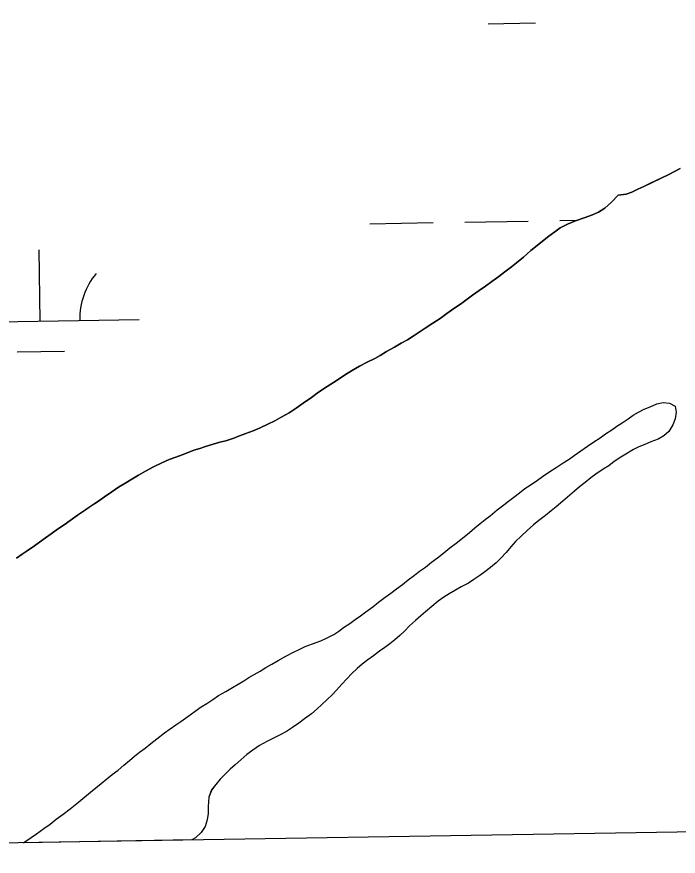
# Model space of a CAD drawing. Extents: x 3855477 to 3893699, y 299188 to 325115.
# Drawn here: x 3876017.2 to 3876351, y 304875.3 to 305299.3 of the extents above; entities that cross this region are included whole.
import ezdxf

# ---------------------------------------------------------------- set-up
doc = ezdxf.new("R2010")
doc.units = 0
for name, color, linetype in [('V-GRID-FRAM', 7, 'Continuous'), ('V-TOPO-SHOR', 7, 'Continuous'), ('V-WETL-SWMP', 7, 'Continuous')]:
    doc.layers.add(name, color=color, linetype=linetype)

msp = doc.modelspace()

# ---------------------------------------------------------------- linework, layer by layer
at = {"layer": 'V-GRID-FRAM'}
msp.add_lwpolyline([(3859445.33, 322796.98), (3891292.64, 323315.82), (3891596.75, 305135.92), (3859733.58, 304616.82), (3859445.33, 322796.98)], dxfattribs=at)
at = {"layer": 'V-TOPO-SHOR'}
for points in [[(3876352.07, 305222.61), (3876349.18, 305221.1), (3876346.37, 305219.67), (3876342.69, 305217.91), (3876339.89, 305216.57), (3876337.08, 305215.23), (3876333.75, 305213.64), (3876330.68, 305212.21), (3876327.7, 305210.79), (3876324.82, 305209.71), (3876320.73, 305209.17)], [(3876320.73, 305209.17), (3876317.36, 305205.67), (3876313.92, 305202.69), (3876310.75, 305200.57), (3876307.69, 305199.24), (3876303.58, 305197.83), (3876299.12, 305196.26), (3876295.17, 305194.51), (3876291.49, 305192.66), (3876288.76, 305190.71), (3876285.77, 305188.5), (3876282.6, 305186.04), (3876278.98, 305183.06), (3876276.6, 305181.19), (3876272.89, 305177.95), (3876269.37, 305174.98), (3876266.81, 305172.93), (3876263.46, 305170.47), (3876260.47, 305168.18), (3876256.95, 305165.63), (3876253.69, 305163.26), (3876250.52, 305160.97), (3876247.26, 305158.68), (3876244.53, 305156.64), (3876241.1, 305154.18), (3876237.76, 305151.9), (3876234.15, 305149.35), (3876230.8, 305146.98), (3876227.11, 305144.61), (3876223.24, 305141.99), (3876220.34, 305140.04), (3876217.26, 305138.01), (3876214.36, 305136.15), (3876211.2, 305134.38), (3876207.77, 305132.35), (3876203.83, 305130.16), (3876200.58, 305128.22), (3876197.86, 305126.71), (3876194.09, 305124.86), (3876190.14, 305122.76), (3876186.19, 305120.4), (3876182.58, 305118.29), (3876178.8, 305115.83), (3876173.79, 305112.62), (3876169.4, 305109.66), (3876165.87, 305107.03), (3876161.74, 305104.14), (3876158.13, 305101.69), (3876154.61, 305099.32), (3876150.93, 305097.21), (3876147.42, 305095.27), (3876143.82, 305093.51), (3876140.05, 305091.76), (3876136.46, 305090.25), (3876132.79, 305088.75), (3876129.55, 305087.6), (3876126.66, 305086.52), (3876122.64, 305085.2), (3876119.67, 305084.38), (3876116.27, 305083.48), (3876112.42, 305082.25), (3876109.54, 305081.26), (3876106.56, 305080.35), (3876103.59, 305079.19), (3876100.7, 305078.11), (3876097.47, 305076.95), (3876094.14, 305075.62), (3876090.29, 305073.95), (3876086.08, 305071.94), (3876082.13, 305069.84), (3876078.62, 305067.73), (3876075.28, 305065.79), (3876072.12, 305063.85), (3876068.52, 305061.65), (3876065.09, 305059.36), (3876061.48, 305056.91), (3876057.87, 305054.36), (3876054.45, 305052.17), (3876051.81, 305050.3), (3876048.29, 305047.84), (3876044.15, 305044.96), (3876040.98, 305042.67), (3876037.73, 305040.47), (3876034.56, 305038.18), (3876031.65, 305036.06), (3876028.57, 305033.94), (3876026.11, 305032.16), (3876022.41, 305029.62), (3876019.86, 305027.84), (3876017.04, 305025.89)], [(3876328.35, 305098.09), (3876331.06, 305099.6), (3876333.87, 305101.11), (3876336.84, 305102.36), (3876340.25, 305103.78), (3876343.47, 305104.5), (3876346.68, 305104.1), (3876349.43, 305102.57), (3876349.98, 305099.53), (3876349.49, 305096.24), (3876348.31, 305093.14), (3876346.25, 305089.88), (3876343.78, 305087.58), (3876340.89, 305085.98), (3876337.22, 305084.65), (3876334.16, 305083.23), (3876331.19, 305082.07), (3876328.39, 305080.73), (3876324.62, 305078.46), (3876321.99, 305076.94), (3876318.74, 305074.66), (3876316.09, 305072.53), (3876313.2, 305070.77), (3876309.51, 305068.23), (3876306.96, 305066.36), (3876304.06, 305064.07), (3876301.24, 305061.86), (3876298.69, 305059.74), (3876296.31, 305057.7), (3876292.78, 305054.73), (3876289.35, 305051.84), (3876286.88, 305049.71), (3876284.06, 305047.42), (3876280.72, 305044.87), (3876277.91, 305042.67), (3876274.73, 305039.86), (3876271.73, 305036.97), (3876268.91, 305034.24), (3876266.51, 305031.5), (3876264.21, 305028.68), (3876261.47, 305025.78), (3876259.17, 305023.57), (3876256.26, 305021.1), (3876253.36, 305018.89), (3876250.81, 305017.12), (3876247.83, 305015.09), (3876245.11, 305013.31), (3876241.43, 305011.38), (3876238.62, 305009.78), (3876235.38, 305007.85), (3876232.75, 305006.16), (3876229.93, 305004.12), (3876226.59, 305001.41), (3876223.5, 304998.77), (3876221.04, 304996.73), (3876218.48, 304994.44), (3876215.39, 304991.63), (3876212.83, 304988.98), (3876210.45, 304986.77), (3876207.98, 304984.64), (3876205.43, 304982.52), (3876202.88, 304980.66), (3876200.24, 304978.88), (3876197.25, 304976.59), (3876194.35, 304974.56), (3876191.54, 304972.27), (3876188.98, 304970.06), (3876186.25, 304967.67), (3876183.68, 304964.94), (3876181.29, 304962.21), (3876178.55, 304959.22), (3876176.25, 304956.74), (3876174.04, 304954.61), (3876170.95, 304951.81), (3876168.75, 304949.68), (3876165.84, 304947.21), (3876162.41, 304944.67), (3876159.6, 304942.55), (3876156.35, 304940.35), (3876153.36, 304938.32), (3876150.12, 304936.56), (3876146.79, 304934.88), (3876143.38, 304933.2), (3876139.61, 304931.19), (3876136.27, 304928.91), (3876133.28, 304926.62), (3876130.2, 304923.98), (3876127.38, 304921.51), (3876124.91, 304919.3), (3876122.26, 304916.83), (3876119.79, 304914.19), (3876117.57, 304911.62), (3876115.52, 304908.8), (3876114.16, 304905.18), (3876113.81, 304900.41), (3876113.75, 304896.85), (3876113.17, 304893.65), (3876112.16, 304890.37), (3876110.28, 304887.28), (3876107.37, 304884.65), (3876105.46, 304883.54)], [(3876024.34, 304884.81), (3876027.06, 304886.59), (3876030.84, 304889.39), (3876033.92, 304891.59), (3876037, 304893.96), (3876040.51, 304896.59), (3876044.03, 304899.3), (3876047.46, 304902.02), (3876050.46, 304904.48), (3876054.33, 304907.71), (3876057.06, 304909.83), (3876059.79, 304912.04), (3876062.52, 304914.33), (3876065.34, 304916.54), (3876068.24, 304918.83), (3876071.23, 304921.38), (3876074.05, 304923.67), (3876076.61, 304925.8), (3876079.16, 304927.84), (3876081.97, 304929.96), (3876084.88, 304932.33), (3876087.78, 304934.54), (3876091.74, 304937.59), (3876094.64, 304939.62), (3876097.37, 304941.74), (3876099.91, 304943.35), (3876103.52, 304945.97), (3876107.21, 304948.51), (3876110.28, 304950.71), (3876113.09, 304952.48), (3876116.07, 304954.43), (3876118.97, 304956.46), (3876122.65, 304958.48), (3876125.99, 304960.5), (3876128.88, 304962.18), (3876131.77, 304963.87), (3876134.32, 304965.56), (3876137.04, 304967.07), (3876140.02, 304968.84), (3876142.91, 304970.61), (3876145.81, 304972.3), (3876149.14, 304974.15), (3876152.99, 304976.33), (3876156.76, 304978.35), (3876159.65, 304979.77), (3876162.8, 304981.28), (3876166.38, 304982.6), (3876170.66, 304984.18), (3876173.55, 304985.52), (3876177.14, 304987.27), (3876179.69, 304989.05), (3876182.15, 304990.83), (3876185.22, 304992.86), (3876188.03, 304994.8), (3876190.67, 304996.66), (3876193.31, 304998.79), (3876196.91, 305001.33), (3876199.73, 305003.62), (3876203.07, 305006.08), (3876205.88, 305008.2), (3876208.78, 305010.31), (3876211.77, 305012.6), (3876214.76, 305014.89), (3876217.93, 305017.27), (3876220.48, 305019.22), (3876223.38, 305021.33), (3876226.55, 305023.8), (3876229.45, 305026.09), (3876232.8, 305028.54), (3876235.79, 305031.01), (3876238.87, 305033.47), (3876242.92, 305036.69), (3876245.73, 305038.9), (3876248.29, 305041.11), (3876251.02, 305043.32), (3876253.66, 305045.35), (3876256.12, 305047.22), (3876259.65, 305050.2), (3876262.98, 305052.74), (3876265.28, 305054.69), (3876268.09, 305056.73), (3876270.99, 305058.84), (3876273.63, 305060.97), (3876276.35, 305062.65), (3876279.96, 305065.28), (3876282.5, 305067.06), (3876286.28, 305069.59), (3876289.44, 305071.71), (3876292.95, 305073.99), (3876295.94, 305075.93), (3876298.48, 305077.79), (3876301.82, 305080.08), (3876305.16, 305082.36), (3876308.5, 305084.64), (3876311.57, 305086.67), (3876314.39, 305088.7), (3876317.54, 305090.73), (3876320.09, 305092.51), (3876322.81, 305094.2), (3876325.71, 305096.23), (3876328.35, 305098.09)], [(3876020.47, 304882.15), (3876021.18, 304882.61), (3876024.34, 304884.81)]]:
    msp.add_lwpolyline(points, dxfattribs=at)
at = {"layer": 'V-WETL-SWMP'}
for p, q in [((3876255.06, 305295.77), (3876279.06, 305296.16)), ((3876333.75, 305213.64), (3876346.37, 305219.67)), ((3876346.37, 305219.67), (3876349.18, 305221.1)), ((3876349.18, 305221.1), (3876352.07, 305222.61)), ((3876324.82, 305209.71), (3876327.7, 305210.79)), ((3876327.7, 305210.79), (3876330.68, 305212.21)), ((3876330.68, 305212.21), (3876333.75, 305213.64)), ((3876317.36, 305205.67), (3876320.72, 305209.17)), ((3876320.72, 305209.17), (3876324.82, 305209.71)), ((3876310.75, 305200.57), (3876313.92, 305202.69)), ((3876313.92, 305202.69), (3876317.36, 305205.67)), ((3876299.12, 305196.26), (3876303.58, 305197.83)), ((3876303.58, 305197.83), (3876307.69, 305199.24)), ((3876307.69, 305199.24), (3876310.75, 305200.57)), ((3876195.29, 305194.79), (3876227.29, 305195.31)), ((3876243.28, 305195.57), (3876275.28, 305196.09)), ((3876291.28, 305196.35), (3876299.76, 305196.49)), ((3876291.49, 305192.66), (3876295.17, 305194.51)), ((3876295.17, 305194.51), (3876299.12, 305196.26)), ((3876285.77, 305188.5), (3876288.76, 305190.71)), ((3876288.76, 305190.71), (3876291.49, 305192.66)), ((3876278.98, 305183.06), (3876282.6, 305186.04)), ((3876282.6, 305186.04), (3876285.77, 305188.5)), ((3876029.01, 305145.64), (3876028.42, 305181.64)), ((3876272.89, 305177.95), (3876276.6, 305181.19)), ((3876276.6, 305181.19), (3876278.98, 305183.06)), ((3876269.36, 305174.98), (3876272.89, 305177.95)), ((3876263.46, 305170.47), (3876266.81, 305172.93)), ((3876266.81, 305172.93), (3876269.36, 305174.98)), ((3876256.95, 305165.64), (3876260.47, 305168.18)), ((3876260.47, 305168.18), (3876263.46, 305170.47)), ((3876253.69, 305163.26), (3876256.95, 305165.64)), ((3876247.26, 305158.68), (3876250.52, 305160.97)), ((3876250.52, 305160.97), (3876253.69, 305163.26)), ((3876241.1, 305154.18), (3876244.53, 305156.64)), ((3876244.53, 305156.64), (3876247.26, 305158.68)), ((3876234.15, 305149.35), (3876237.76, 305151.9)), ((3876237.76, 305151.9), (3876241.1, 305154.18)), ((3876227.11, 305144.61), (3876230.8, 305146.98)), ((3876230.8, 305146.98), (3876234.15, 305149.35)), ((3875979.01, 305144.83), (3876079, 305146.45)), ((3876223.24, 305141.99), (3876227.11, 305144.61)), ((3876217.26, 305138.01), (3876220.34, 305140.04)), ((3876220.34, 305140.04), (3876223.24, 305141.99)), ((3876207.78, 305132.35), (3876211.2, 305134.38)), ((3876211.2, 305134.38), (3876214.36, 305136.15)), ((3876214.36, 305136.15), (3876217.26, 305138.01)), ((3876017.26, 305130.02), (3876041.25, 305130.41)), ((3876200.58, 305128.22), (3876203.83, 305130.16)), ((3876203.83, 305130.16), (3876207.78, 305132.35)), ((3876194.09, 305124.86), (3876197.86, 305126.71)), ((3876197.86, 305126.71), (3876200.58, 305128.22)), ((3876186.19, 305120.4), (3876190.14, 305122.76)), ((3876190.14, 305122.76), (3876194.09, 305124.86)), ((3876178.8, 305115.83), (3876182.58, 305118.29)), ((3876182.58, 305118.29), (3876186.19, 305120.4)), ((3876173.79, 305112.62), (3876178.8, 305115.83)), ((3876165.87, 305107.03), (3876169.4, 305109.66)), ((3876169.4, 305109.66), (3876173.79, 305112.62)), ((3876161.74, 305104.14), (3876165.87, 305107.03)), ((3876340.25, 305103.78), (3876343.47, 305104.5)), ((3876343.47, 305104.5), (3876346.68, 305104.1)), ((3876154.61, 305099.32), (3876158.13, 305101.69)), ((3876158.13, 305101.69), (3876161.74, 305104.14)), ((3876331.06, 305099.6), (3876333.87, 305101.11)), ((3876333.87, 305101.11), (3876336.84, 305102.36)), ((3876336.84, 305102.36), (3876340.25, 305103.78)), ((3876346.68, 305104.1), (3876349.43, 305102.57)), ((3876349.43, 305102.57), (3876349.98, 305099.53)), ((3876147.41, 305095.27), (3876150.93, 305097.21)), ((3876150.93, 305097.21), (3876154.61, 305099.32)), ((3876322.81, 305094.19), (3876325.71, 305096.23)), ((3876325.71, 305096.23), (3876328.35, 305098.09)), ((3876328.35, 305098.09), (3876331.06, 305099.6)), ((3876349.49, 305096.24), (3876348.31, 305093.14)), ((3876349.98, 305099.53), (3876349.49, 305096.24)), ((3876136.46, 305090.25), (3876140.05, 305091.75)), ((3876140.05, 305091.75), (3876143.82, 305093.51)), ((3876143.82, 305093.51), (3876147.41, 305095.27)), ((3876317.54, 305090.73), (3876320.09, 305092.51)), ((3876320.09, 305092.51), (3876322.81, 305094.19)), ((3876348.31, 305093.14), (3876346.25, 305089.88)), ((3876126.66, 305086.52), (3876129.55, 305087.6)), ((3876129.55, 305087.6), (3876132.79, 305088.75)), ((3876132.79, 305088.75), (3876136.46, 305090.25)), ((3876311.57, 305086.67), (3876314.39, 305088.7)), ((3876314.39, 305088.7), (3876317.54, 305090.73)), ((3876343.78, 305087.58), (3876340.89, 305085.98)), ((3876346.25, 305089.88), (3876343.78, 305087.58)), ((3876112.42, 305082.25), (3876116.27, 305083.49)), ((3876116.27, 305083.49), (3876119.67, 305084.38)), ((3876119.67, 305084.38), (3876122.64, 305085.2)), ((3876122.64, 305085.2), (3876126.66, 305086.52)), ((3876305.16, 305082.36), (3876308.5, 305084.64)), ((3876308.5, 305084.64), (3876311.57, 305086.67)), ((3876334.16, 305083.23), (3876331.19, 305082.07)), ((3876337.22, 305084.66), (3876334.16, 305083.23)), ((3876340.89, 305085.98), (3876337.22, 305084.66)), ((3876100.7, 305078.11), (3876103.59, 305079.19)), ((3876103.59, 305079.19), (3876106.57, 305080.35)), ((3876106.57, 305080.35), (3876109.54, 305081.26)), ((3876109.54, 305081.26), (3876112.42, 305082.25)), ((3876298.49, 305077.79), (3876301.82, 305080.08)), ((3876301.82, 305080.08), (3876305.16, 305082.36)), ((3876328.39, 305080.73), (3876324.62, 305078.46)), ((3876331.19, 305082.07), (3876328.39, 305080.73)), ((3876090.29, 305073.95), (3876094.14, 305075.62)), ((3876094.14, 305075.62), (3876097.47, 305076.95)), ((3876097.47, 305076.95), (3876100.7, 305078.11)), ((3876292.95, 305073.99), (3876295.94, 305075.93)), ((3876295.94, 305075.93), (3876298.49, 305077.79)), ((3876321.99, 305076.94), (3876318.73, 305074.66)), ((3876324.62, 305078.46), (3876321.99, 305076.94)), ((3876082.13, 305069.84), (3876086.08, 305071.94)), ((3876086.08, 305071.94), (3876090.29, 305073.95)), ((3876286.28, 305069.59), (3876289.44, 305071.71)), ((3876289.44, 305071.71), (3876292.95, 305073.99)), ((3876313.2, 305070.76), (3876309.51, 305068.23)), ((3876316.09, 305072.53), (3876313.2, 305070.76)), ((3876318.73, 305074.66), (3876316.09, 305072.53)), ((3876075.28, 305065.79), (3876078.62, 305067.73)), ((3876078.62, 305067.73), (3876082.13, 305069.84)), ((3876279.96, 305065.28), (3876282.5, 305067.06)), ((3876282.5, 305067.06), (3876286.28, 305069.59)), ((3876306.96, 305066.36), (3876304.06, 305064.07)), ((3876309.51, 305068.23), (3876306.96, 305066.36)), ((3876068.52, 305061.65), (3876072.12, 305063.85)), ((3876072.12, 305063.85), (3876075.28, 305065.79)), ((3876273.63, 305060.97), (3876276.35, 305062.65)), ((3876276.35, 305062.65), (3876279.96, 305065.28)), ((3876304.06, 305064.07), (3876301.24, 305061.86)), ((3876061.48, 305056.91), (3876065.09, 305059.36)), ((3876065.09, 305059.36), (3876068.52, 305061.65)), ((3876268.09, 305056.73), (3876270.99, 305058.84)), ((3876270.99, 305058.84), (3876273.63, 305060.97)), ((3876298.69, 305059.74), (3876296.31, 305057.7)), ((3876301.24, 305061.86), (3876298.69, 305059.74)), ((3876054.44, 305052.17), (3876057.87, 305054.36)), ((3876057.87, 305054.36), (3876061.48, 305056.91)), ((3876262.99, 305052.74), (3876265.28, 305054.69)), ((3876265.28, 305054.69), (3876268.09, 305056.73)), ((3876292.78, 305054.73), (3876289.35, 305051.84)), ((3876296.31, 305057.7), (3876292.78, 305054.73)), ((3876048.28, 305047.84), (3876051.8, 305050.3)), ((3876051.8, 305050.3), (3876054.44, 305052.17)), ((3876256.12, 305047.22), (3876259.64, 305050.19)), ((3876259.64, 305050.19), (3876262.99, 305052.74)), ((3876286.88, 305049.71), (3876284.06, 305047.42)), ((3876289.35, 305051.84), (3876286.88, 305049.71)), ((3876044.15, 305044.96), (3876048.28, 305047.84)), ((3876251.02, 305043.32), (3876253.66, 305045.35)), ((3876253.66, 305045.35), (3876256.12, 305047.22)), ((3876284.06, 305047.42), (3876280.72, 305044.87)), ((3876037.73, 305040.47), (3876040.98, 305042.67)), ((3876040.98, 305042.67), (3876044.15, 305044.96)), ((3876245.73, 305038.9), (3876248.29, 305041.11)), ((3876248.29, 305041.11), (3876251.02, 305043.32)), ((3876277.91, 305042.67), (3876274.73, 305039.86)), ((3876280.72, 305044.87), (3876277.91, 305042.67)), ((3876031.65, 305036.06), (3876034.56, 305038.18)), ((3876034.56, 305038.18), (3876037.73, 305040.47)), ((3876238.87, 305033.47), (3876242.92, 305036.69)), ((3876242.92, 305036.69), (3876245.73, 305038.9)), ((3876271.73, 305036.96), (3876268.91, 305034.24)), ((3876274.73, 305039.86), (3876271.73, 305036.96)), ((3876026.11, 305032.16), (3876028.57, 305033.94)), ((3876028.57, 305033.94), (3876031.65, 305036.06)), ((3876235.79, 305031.01), (3876238.87, 305033.47)), ((3876268.91, 305034.24), (3876266.51, 305031.5)), ((3876019.86, 305027.84), (3876022.41, 305029.62)), ((3876022.41, 305029.62), (3876026.11, 305032.16)), ((3876229.45, 305026.09), (3876232.79, 305028.54)), ((3876232.79, 305028.54), (3876235.79, 305031.01)), ((3876264.21, 305028.68), (3876261.47, 305025.78)), ((3876266.51, 305031.5), (3876264.21, 305028.68)), ((3876017.04, 305025.89), (3876019.86, 305027.84)), ((3876223.38, 305021.33), (3876226.55, 305023.79)), ((3876226.55, 305023.79), (3876229.45, 305026.09)), ((3876261.47, 305025.78), (3876259.17, 305023.56)), ((3876220.48, 305019.22), (3876223.38, 305021.33)), ((3876256.26, 305021.1), (3876253.36, 305018.89)), ((3876259.17, 305023.56), (3876256.26, 305021.1)), ((3876214.76, 305014.89), (3876217.93, 305017.27)), ((3876217.93, 305017.27), (3876220.48, 305019.22)), ((3876250.81, 305017.12), (3876247.83, 305015.09)), ((3876253.36, 305018.89), (3876250.81, 305017.12)), ((3876208.78, 305010.31), (3876211.77, 305012.6)), ((3876211.77, 305012.6), (3876214.76, 305014.89)), ((3876241.43, 305011.38), (3876238.62, 305009.78)), ((3876245.11, 305013.31), (3876241.43, 305011.38)), ((3876247.83, 305015.09), (3876245.11, 305013.31)), ((3876203.07, 305006.08), (3876205.88, 305008.2)), ((3876205.88, 305008.2), (3876208.78, 305010.31)), ((3876235.38, 305007.85), (3876232.75, 305006.16)), ((3876238.62, 305009.78), (3876235.38, 305007.85)), ((3876196.91, 305001.33), (3876199.73, 305003.62)), ((3876199.73, 305003.62), (3876203.07, 305006.08)), ((3876229.93, 305004.12), (3876226.59, 305001.41)), ((3876232.75, 305006.16), (3876229.93, 305004.12)), ((3876190.67, 304996.66), (3876193.31, 304998.79)), ((3876193.31, 304998.79), (3876196.91, 305001.33)), ((3876223.5, 304998.77), (3876221.04, 304996.73)), ((3876226.59, 305001.41), (3876223.5, 304998.77)), ((3876185.22, 304992.86), (3876188.03, 304994.8)), ((3876188.03, 304994.8), (3876190.67, 304996.66)), ((3876218.48, 304994.44), (3876215.39, 304991.63)), ((3876221.04, 304996.73), (3876218.48, 304994.44)), ((3876179.68, 304989.05), (3876182.15, 304990.83)), ((3876182.15, 304990.83), (3876185.22, 304992.86)), ((3876215.39, 304991.63), (3876212.83, 304988.98)), ((3876173.55, 304985.51), (3876177.14, 304987.27)), ((3876177.14, 304987.27), (3876179.68, 304989.05)), ((3876210.45, 304986.77), (3876207.98, 304984.64)), ((3876212.83, 304988.98), (3876210.45, 304986.77)), ((3876162.8, 304981.28), (3876166.38, 304982.6)), ((3876166.38, 304982.6), (3876170.66, 304984.18)), ((3876170.66, 304984.18), (3876173.55, 304985.51)), ((3876205.43, 304982.52), (3876202.88, 304980.66)), ((3876207.98, 304984.64), (3876205.43, 304982.52)), ((3876152.99, 304976.33), (3876156.76, 304978.35)), ((3876156.76, 304978.35), (3876159.65, 304979.77)), ((3876159.65, 304979.77), (3876162.8, 304981.28)), ((3876200.24, 304978.88), (3876197.25, 304976.59)), ((3876202.88, 304980.66), (3876200.24, 304978.88)), ((3876145.81, 304972.3), (3876149.14, 304974.15)), ((3876149.14, 304974.15), (3876152.99, 304976.33)), ((3876194.35, 304974.56), (3876191.54, 304972.27)), ((3876197.25, 304976.59), (3876194.35, 304974.56)), ((3876137.04, 304967.07), (3876140.02, 304968.84)), ((3876140.02, 304968.84), (3876142.91, 304970.61)), ((3876142.91, 304970.61), (3876145.81, 304972.3)), ((3876188.98, 304970.06), (3876186.25, 304967.67)), ((3876191.54, 304972.27), (3876188.98, 304970.06)), ((3876131.77, 304963.87), (3876134.32, 304965.56)), ((3876134.32, 304965.56), (3876137.04, 304967.07)), ((3876183.68, 304964.94), (3876181.29, 304962.21)), ((3876186.25, 304967.67), (3876183.68, 304964.94)), ((3876122.65, 304958.48), (3876125.99, 304960.5)), ((3876125.99, 304960.5), (3876128.88, 304962.18)), ((3876128.88, 304962.18), (3876131.77, 304963.87)), ((3876181.29, 304962.21), (3876178.55, 304959.22)), ((3876116.08, 304954.43), (3876118.97, 304956.46)), ((3876118.97, 304956.46), (3876122.65, 304958.48)), ((3876176.25, 304956.74), (3876174.04, 304954.61)), ((3876178.55, 304959.22), (3876176.25, 304956.74)), ((3876110.28, 304950.71), (3876113.09, 304952.48)), ((3876113.09, 304952.48), (3876116.08, 304954.43)), ((3876170.95, 304951.81), (3876168.75, 304949.68)), ((3876174.04, 304954.61), (3876170.95, 304951.81)), ((3876103.52, 304945.97), (3876107.21, 304948.51)), ((3876107.21, 304948.51), (3876110.28, 304950.71)), ((3876168.75, 304949.68), (3876165.84, 304947.21)), ((3876097.37, 304941.74), (3876099.91, 304943.35)), ((3876099.91, 304943.35), (3876103.52, 304945.97)), ((3876162.41, 304944.67), (3876159.6, 304942.55)), ((3876165.84, 304947.21), (3876162.41, 304944.67)), ((3876091.74, 304937.59), (3876094.64, 304939.62)), ((3876094.64, 304939.62), (3876097.37, 304941.74)), ((3876156.35, 304940.35), (3876153.36, 304938.32)), ((3876159.6, 304942.55), (3876156.35, 304940.35)), ((3876087.78, 304934.54), (3876091.74, 304937.59)), ((3876146.79, 304934.88), (3876143.38, 304933.2)), ((3876150.12, 304936.56), (3876146.79, 304934.88)), ((3876153.36, 304938.32), (3876150.12, 304936.56)), ((3876081.97, 304929.96), (3876084.88, 304932.33)), ((3876084.88, 304932.33), (3876087.78, 304934.54)), ((3876139.61, 304931.19), (3876136.27, 304928.91)), ((3876143.38, 304933.2), (3876139.61, 304931.19)), ((3876076.61, 304925.8), (3876079.16, 304927.84)), ((3876079.16, 304927.84), (3876081.97, 304929.96)), ((3876133.28, 304926.62), (3876130.2, 304923.98)), ((3876136.27, 304928.91), (3876133.28, 304926.62)), ((3876071.23, 304921.38), (3876074.05, 304923.67)), ((3876074.05, 304923.67), (3876076.61, 304925.8)), ((3876130.2, 304923.98), (3876127.38, 304921.51)), ((3876065.34, 304916.54), (3876068.24, 304918.83)), ((3876068.24, 304918.83), (3876071.23, 304921.38)), ((3876124.91, 304919.3), (3876122.26, 304916.83)), ((3876127.38, 304921.51), (3876124.91, 304919.3)), ((3876059.79, 304912.04), (3876062.52, 304914.33)), ((3876062.52, 304914.33), (3876065.34, 304916.54)), ((3876119.79, 304914.19), (3876117.57, 304911.62)), ((3876122.26, 304916.83), (3876119.79, 304914.19)), ((3876054.33, 304907.71), (3876057.06, 304909.83)), ((3876057.06, 304909.83), (3876059.79, 304912.04)), ((3876117.57, 304911.62), (3876115.53, 304908.8)), ((3876050.46, 304904.48), (3876054.33, 304907.71)), ((3876114.16, 304905.18), (3876113.81, 304900.41)), ((3876115.53, 304908.8), (3876114.16, 304905.18)), ((3876044.03, 304899.3), (3876047.46, 304902.02)), ((3876047.46, 304902.02), (3876050.46, 304904.48)), ((3876040.51, 304896.59), (3876044.03, 304899.3)), ((3876113.75, 304896.85), (3876113.18, 304893.65)), ((3876113.81, 304900.41), (3876113.75, 304896.85)), ((3876033.92, 304891.59), (3876037, 304893.96)), ((3876037, 304893.96), (3876040.51, 304896.59)), ((3876113.18, 304893.65), (3876112.16, 304890.37)), ((3876027.06, 304886.59), (3876030.84, 304889.39)), ((3876030.84, 304889.39), (3876033.92, 304891.59)), ((3876112.16, 304890.37), (3876110.29, 304887.28)), ((3876021.18, 304882.61), (3876024.34, 304884.81)), ((3876024.34, 304884.81), (3876027.06, 304886.59)), ((3876107.38, 304884.64), (3876105.46, 304883.54)), ((3876110.29, 304887.28), (3876107.38, 304884.64)), ((3876105.46, 304883.54), (3876020.47, 304882.15)), ((3876020.47, 304882.15), (3876021.18, 304882.61))]:
    msp.add_line(p, q, dxfattribs=at)
msp.add_arc((3876084.23, 305147.01), 35.25, 140.1615, 181.7052, dxfattribs=at)

doc.saveas('drawing.dxf')
